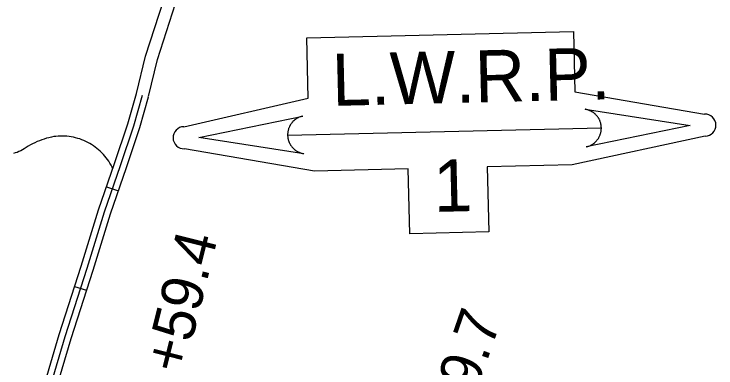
# Model space of a CAD drawing. Extents: x 3329332 to 3367211, y 631066 to 656469.
# Drawn here: x 3333945 to 3335625, y 651259 to 652105 of the extents above; entities that cross this region are included whole.
import ezdxf

# ---------------------------------------------------------------- set-up
doc = ezdxf.new("R2010")
doc.units = 0
for name, color, linetype in [('V-ROAD-CNTR', 7, 'Continuous'), ('V-SURV-IDEN', 7, 'Continuous'), ('V-TOPO-WATR-IDEN', 7, 'Continuous')]:
    doc.layers.add(name, color=color, linetype=linetype)

msp = doc.modelspace()

# ---------------------------------------------------------------- linework, layer by layer
at = {"layer": 'V-ROAD-CNTR'}
for p, q in [((3334166.4, 651692.1), (3334194.7, 651682.2)), ((3334090.1, 651453.7), (3334118.7, 651444.5))]:
    msp.add_line(p, q, dxfattribs=at)
for points in [[(3334238.1, 651915), (3334259.9, 652004.6), (3334303.2, 652140.1), (3334344.9, 652274.3), (3334381, 652386), (3334413.6, 652502.1), (3334453.8, 652653), (3334487.9, 652838.5), (3334542.2, 653071.7), (3334567.4, 653191.6), (3334605.9, 653314.6), (3334636.5, 653374.8), (3334657.5, 653411)], [(3334267.2, 651907.9), (3334288.8, 651996.4), (3334331.8, 652131), (3334373.5, 652265.3), (3334409.7, 652377.3), (3334442.5, 652494.2), (3334483.1, 652646.4), (3334517.3, 652832.4), (3334571.5, 653065.2), (3334596.4, 653184), (3334633.8, 653303.3), (3334662.9, 653360.5), (3334683.4, 653395.9)], [(3333945.4, 650921), (3333947.3, 650949.6), (3333953.8, 651010.8), (3333976.7, 651080.8), (3334003.5, 651170.6), (3334053.2, 651338.3), (3334105.5, 651501.8), (3334146.9, 651636.7), (3334185.8, 651747.5), (3334217.3, 651842.6), (3334238.2, 651915.6)], [(3333960.3, 650920), (3333962.2, 650948.3), (3333968.5, 651007.7), (3333991, 651076.4), (3334017.9, 651166.3), (3334067.6, 651333.8), (3334119.8, 651497.4), (3334161.2, 651632.1), (3334200, 651742.7), (3334231.6, 651838.2), (3334252.6, 651911.5)], [(3333975.3, 650918.9), (3333977.2, 650947.1), (3333983.3, 651004.5), (3334005.4, 651071.9), (3334032.3, 651162.1), (3334081.9, 651329.4), (3334134.1, 651492.9), (3334175.5, 651627.4), (3334214.2, 651737.9), (3334245.9, 651833.8), (3334267.1, 651907.3)], [(3334181.5, 651735.3), (3334179.5, 651739.4), (3334177.1, 651744.1), (3334174.4, 651748.6), (3334171.6, 651753.1), (3334168.7, 651757.4), (3334165.5, 651761.6), (3334162.2, 651765.7), (3334158.8, 651769.6), (3334155.2, 651773.4), (3334151.4, 651777.1), (3334147.5, 651780.6), (3334143.5, 651783.9), (3334139.3, 651787.1), (3334135, 651790.2), (3334130.7, 651793.1), (3334126.2, 651795.7), (3334121.6, 651798.3), (3334116.9, 651800.6), (3334112.1, 651802.7), (3334107.2, 651804.7), (3334102.3, 651806.5), (3334097.3, 651808), (3334092.2, 651809.4), (3334087.1, 651810.6), (3334081.9, 651811.6), (3334076.7, 651812.3), (3334071.5, 651812.9), (3334066.3, 651813.3), (3334061.1, 651813.4), (3334055.8, 651813.4), (3334050.6, 651813.2), (3334045.3, 651812.7), (3334040.1, 651812.1), (3334034.3, 651810.9), (3334028.5, 651809.6), (3334022.7, 651808.1), (3334017, 651806.4), (3334011.3, 651804.5), (3334005.8, 651802.4), (3334000.3, 651800.1), (3333994.8, 651797.6), (3333989.5, 651795), (3333984.3, 651792.1), (3333979.1, 651789.1), (3333974.1, 651785.9), (3333969.2, 651782.5), (3333965.1, 651780.3), (3333961, 651778.2), (3333956.7, 651776.2), (3333952.4, 651774.5), (3333948, 651773), (3333943.5, 651771.7)]]:
    msp.add_lwpolyline(points, dxfattribs=at)
at = {"layer": 'V-TOPO-WATR-IDEN'}
msp.add_line((3334600, 651815.4), (3335351, 651833.5), dxfattribs=at)
for points in [[(3334351.4, 651835.9), (3334649.3, 651903.8), (3334645.8, 652048.5), (3335284.1, 652063.9), (3335287.6, 651919.2), (3335598.2, 651866)], [(3335599.5, 651813), (3335281.2, 651744.6), (3335077.8, 651739.7), (3335081.6, 651584.4), (3334892.6, 651579.8), (3334888.8, 651735.1), (3334664.1, 651729.7), (3334352.7, 651782.9)]]:
    msp.add_lwpolyline(points, dxfattribs=at)
for points in [[(3335312.4, 651877.6), (3335563.3, 651838.6), (3335314.6, 651787.6), (3335319, 651788.7), (3335323.1, 651790.3), (3335324.7, 651791), (3335326.1, 651791.7), (3335327.8, 651792.6), (3335329.4, 651793.5), (3335330.7, 651794.4), (3335332.5, 651795.6), (3335334.3, 651797.1), (3335335.3, 651797.9), (3335336.5, 651799), (3335338.1, 651800.6), (3335339.3, 651801.9), (3335340.5, 651803.3), (3335341.3, 651804.2), (3335342.1, 651805.3), (3335343, 651806.6), (3335343.9, 651807.9), (3335344.6, 651809.2), (3335345.3, 651810.2), (3335346.1, 651811.8), (3335346.9, 651813.4), (3335347.4, 651814.7), (3335348, 651816.2), (3335348.5, 651817.6), (3335348.9, 651818.8), (3335349.2, 651819.7), (3335349.6, 651821.2), (3335349.9, 651822.7), (3335350.2, 651824.2), (3335350.5, 651825.6), (3335350.7, 651827), (3335350.8, 651828.5), (3335350.9, 651829.7), (3335351, 651831.5), (3335351, 651833.5), (3335350.9, 651834.1), (3335350.9, 651835), (3335350.8, 651836.1), (3335350.7, 651837.2), (3335350.6, 651838.2), (3335350.5, 651839.2), (3335350.3, 651840.4), (3335350.1, 651841.2), (3335349.9, 651842.4), (3335349.6, 651843.5), (3335349.4, 651844.3), (3335348.8, 651846.2), (3335348.5, 651847.2), (3335348.2, 651847.9), (3335347.8, 651849.1), (3335347.4, 651850.1), (3335347, 651851.1), (3335346.4, 651852.4), (3335345.8, 651853.5), (3335345.4, 651854.4), (3335344.9, 651855.1), (3335344.4, 651856.1), (3335343.8, 651856.9), (3335343.2, 651857.9), (3335342.5, 651858.9), (3335341.8, 651859.9), (3335340.8, 651861.1), (3335340.1, 651862), (3335339.3, 651862.9), (3335338.5, 651863.8), (3335337.8, 651864.5), (3335337, 651865.3), (3335335.9, 651866.3), (3335335.9, 651866.4), (3335335.2, 651867), (3335334.6, 651867.4), (3335333.8, 651868.1), (3335332.8, 651868.9), (3335332, 651869.5), (3335331.2, 651870), (3335330.3, 651870.7), (3335329.3, 651871.3), (3335328.6, 651871.7), (3335327.7, 651872.2), (3335326.4, 651872.9), (3335325.6, 651873.3), (3335325, 651873.6), (3335324.5, 651873.9), (3335323.8, 651874.2), (3335322.9, 651874.6), (3335322, 651875), (3335321.1, 651875.3), (3335320.1, 651875.6), (3335319, 651876), (3335318.2, 651876.2), (3335317.1, 651876.6), (3335315.8, 651876.9), (3335314.7, 651877.1), (3335314, 651877.3), (3335313.3, 651877.4), (3335312.8, 651877.5)], [(3334638.6, 651771.3), (3334387.6, 651810.3), (3334636.4, 651861.3), (3334632, 651860.1), (3334627.8, 651858.6), (3334626.2, 651857.9), (3334624.8, 651857.2), (3334623.1, 651856.3), (3334621.6, 651855.3), (3334620.2, 651854.5), (3334618.5, 651853.2), (3334616.6, 651851.8), (3334615.6, 651851), (3334614.4, 651849.8), (3334612.8, 651848.3), (3334611.6, 651847), (3334610.4, 651845.6), (3334609.7, 651844.7), (3334608.9, 651843.6), (3334607.9, 651842.3), (3334607.1, 651841), (3334606.3, 651839.7), (3334605.7, 651838.6), (3334604.8, 651837), (3334604.1, 651835.4), (3334603.5, 651834.2), (3334602.9, 651832.6), (3334602.4, 651831.3), (3334602, 651830.1), (3334601.7, 651829.1), (3334601.4, 651827.7), (3334601, 651826.2), (3334600.7, 651824.7), (3334600.5, 651823.2), (3334600.3, 651821.9), (3334600.1, 651820.4), (3334600, 651819.1), (3334600, 651817.4), (3334600, 651815.4), (3334600, 651814.8), (3334600, 651813.8), (3334600.1, 651812.7), (3334600.2, 651811.7), (3334600.3, 651810.6), (3334600.5, 651809.6), (3334600.7, 651808.5), (3334600.8, 651807.7), (3334601.1, 651806.5), (3334601.3, 651805.4), (3334601.5, 651804.6), (3334602.1, 651802.7), (3334602.4, 651801.6), (3334602.7, 651800.9), (3334603.1, 651799.8), (3334603.5, 651798.8), (3334604, 651797.7), (3334604.6, 651796.5), (3334605.1, 651795.4), (3334605.6, 651794.5), (3334606, 651793.8), (3334606.6, 651792.8), (3334607.1, 651791.9), (3334607.8, 651790.9), (3334608.5, 651789.9), (3334609.2, 651788.9), (3334610.1, 651787.7), (3334610.8, 651786.9), (3334611.7, 651785.9), (3334612.5, 651785.1), (3334613.1, 651784.4), (3334613.9, 651783.6), (3334615, 651782.5), (3334615.1, 651782.5), (3334615.8, 651781.9), (3334616.3, 651781.4), (3334617.1, 651780.8), (3334618.1, 651780), (3334618.9, 651779.4), (3334619.7, 651778.9), (3334620.7, 651778.2), (3334621.6, 651777.6), (3334622.3, 651777.2), (3334623.3, 651776.6), (3334624.5, 651775.9), (3334625.3, 651775.5), (3334625.9, 651775.2), (3334626.5, 651775), (3334627.2, 651774.7), (3334628.1, 651774.3), (3334629, 651773.9), (3334629.9, 651773.6), (3334630.8, 651773.2), (3334632, 651772.9), (3334632.7, 651772.6), (3334633.8, 651772.3), (3334635.2, 651772), (3334636.2, 651771.7), (3334637, 651771.6), (3334637.7, 651771.5), (3334638.2, 651771.4)]]:
    msp.add_lwpolyline(points, close=True, dxfattribs=at)
for centre, start, end in [((3335598.9, 651839.5), 271.3803, 91.3803), ((3334352.1, 651809.4), 91.3803, 271.3803)]:
    msp.add_arc(centre, 26.5, start, end, dxfattribs=at)

# ---------------------------------------------------------------- texts
at = {"layer": 'V-SURV-IDEN'}
for s, rotation, p in [('1241+59.4', 75.9499, (3334278.6, 650952.9)), ('1247+09.7', 70.8142, (3334903.9, 650775.5))]:
    msp.add_text(s, height=100, rotation=rotation, dxfattribs=at).set_placement(p)
at = {"layer": 'V-TOPO-WATR-IDEN'}
for s, rotation, p in [('L.W.R.P.', 1.3802, (3334707.5, 651885.5)), ('1', 1.3803, (3334950.5, 651631.8))]:
    msp.add_text(s, height=124.5, rotation=rotation, dxfattribs=at).set_placement(p)

doc.saveas('drawing.dxf')
